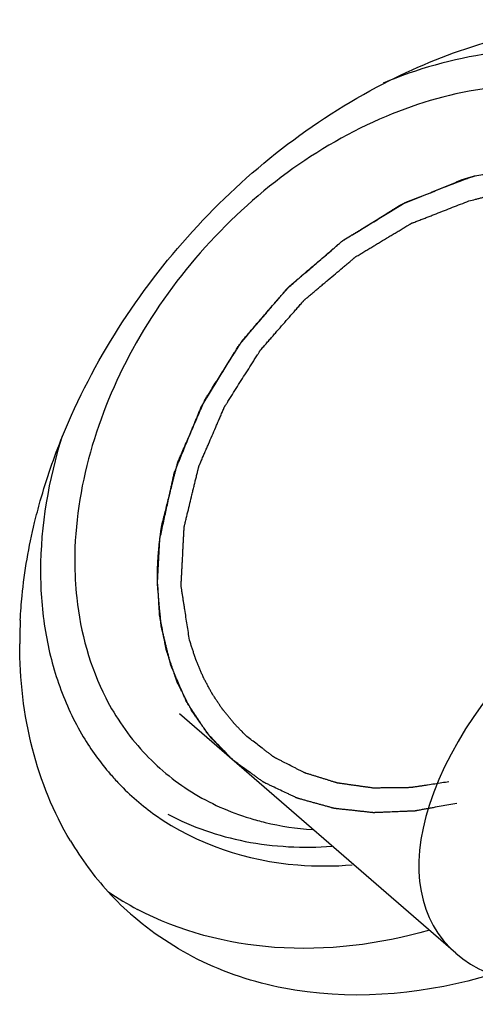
# Model space of a CAD drawing. Header units: millimetres. Extents: x 0 to 420, y 0 to 297.
# Tile 336 of 502: x 319.82 to 321.08, y 194.14 to 196.88. Entities that reach past the tile are written whole.
import ezdxf

# ---------------------------------------------------------------- set-up
doc = ezdxf.new("R2010")
doc.units = ezdxf.units.MM
doc.header["$LTSCALE"] = 23.1
doc.layers.get('0').update_dxf_attribs({"linetype": 'CONTINUOUS'})

msp = doc.modelspace()

# ---------------------------------------------------------------- linework, layer by layer
at = {"color": 7, "linetype": 'CONTINUOUS'}
for p, q in [((321.0667, 196.4418), (321.0839, 196.4466)), ((321.0311, 194.2837), (320.262, 194.9498))]:
    msp.add_line(p, q, dxfattribs=at)
at = {"color": 4, "linetype": 'CONTINUOUS'}
for p, q in [((321.0829, 196.4464), (321.0848, 196.4469)), ((320.2123, 195.4706), (320.2128, 195.4737))]:
    msp.add_line(p, q, dxfattribs=at)
at = {"color": 7, "linetype": 'CONTINUOUS'}
for centre, radius, start, end in [((321.1455, 195.1442), 1.3278, 177.124, 179.9888), ((320.6737, 195.3095), 0.6926, 207.0352, 214.675), ((320.649, 195.2926), 0.6627, 214.6896, 222.5587), ((320.6269, 195.2637), 0.7365, 210.8175, 220.8173), ((320.6072, 195.2475), 0.711, 220.8732, 223.7489), ((320.6065, 195.2469), 0.7101, 223.7526, 229.1639), ((320.6088, 195.2497), 0.7137, 229.1698, 234.5749), ((320.7103, 195.0436), 0.8746, 210.7335, 222.3554), ((320.6893, 195.0258), 0.847, 222.4239, 229.099), ((320.5472, 195.1682), 0.8618, 235.9098, 242.2022)]:
    msp.add_arc(centre, radius, start, end, dxfattribs=at)
msp.add_ellipse((321.8167, 194.9263), major_axis=(0.8323, 0.5913), ratio=0.527696, start_param=7.213223, end_param=10.208434, dxfattribs=at)
for points, knots in [([(320.8288, 196.7031), (320.997, 196.7899), (321.3452, 196.9048), (321.7166, 196.8604), (321.8712, 196.7947)], [0, 0, 0, 0, 0.529735, 1, 1, 1, 1]), ([(321.608, 196.7303), (321.5516, 196.7551), (321.2962, 196.8314), (321.0155, 196.7828), (320.8286, 196.7049)], [0, 0, 0, 0, 0.233443, 1, 1, 1, 1]), ([(319.9368, 195.7224), (320.0216, 195.9309), (320.2693, 196.3169), (320.6301, 196.6006), (320.8288, 196.7031)], [0, 0, 0, 0, 0.501604, 1, 1, 1, 1]), ([(321.6331, 196.5949), (321.5608, 196.6391), (321.3915, 196.7015), (321.1127, 196.7036), (320.8254, 196.6212), (320.5514, 196.4626), (320.3109, 196.2403), (320.0668, 195.894), (319.9707, 195.5783), (319.9707, 195.3749)], [0, 0, 0, 0, 0.105567, 0.218959, 0.342077, 0.473621, 0.61001, 0.746518, 1, 1, 1, 1]), ([(321.0839, 196.4466), (321.0913, 196.4481), (321.1059, 196.451), (321.1279, 196.4555), (321.1463, 196.4591), (321.1609, 196.4621), (321.1719, 196.4643), (321.1811, 196.4661), (321.1884, 196.4676), (321.193, 196.4685), (321.1967, 196.4692), (321.199, 196.4697), (321.2006, 196.47), (321.2015, 196.4702), (321.2024, 196.4702), (321.2036, 196.4703), (321.2054, 196.4704), (321.2077, 196.4705), (321.2114, 196.4707), (321.216, 196.471), (321.2215, 196.4713), (321.2289, 196.4718), (321.2417, 196.4725), (321.2601, 196.4736), (321.2785, 196.4747), (321.2914, 196.4755), (321.2988, 196.4759), (321.3043, 196.4762), (321.3089, 196.4765), (321.3126, 196.4767), (321.3149, 196.4768), (321.3167, 196.477), (321.3179, 196.477), (321.3188, 196.4771), (321.3197, 196.477), (321.3212, 196.4769), (321.3234, 196.4767), (321.327, 196.4763), (321.3314, 196.4759), (321.3384, 196.4753), (321.3472, 196.4744), (321.3578, 196.4734), (321.3684, 196.4724), (321.379, 196.4715), (321.3895, 196.4705), (321.4001, 196.4695), (321.4089, 196.4686), (321.416, 196.468), (321.4204, 196.4676), (321.4239, 196.4672), (321.4266, 196.467), (321.4288, 196.4668), (321.4303, 196.4666), (321.4312, 196.4665), (321.4319, 196.4665), (321.4325, 196.4663), (321.4333, 196.4661), (321.4348, 196.4657), (321.4368, 196.4652), (321.4393, 196.4645), (321.4426, 196.4636), (321.4467, 196.4625), (321.4533, 196.4608), (321.4616, 196.4586), (321.4715, 196.456), (321.4814, 196.4534), (321.4913, 196.4508), (321.5013, 196.4481), (321.5112, 196.4455), (321.5194, 196.4433), (321.526, 196.4416), (321.5302, 196.4405), (321.5335, 196.4396), (321.5355, 196.4391), (321.537, 196.4387), (321.5378, 196.4385), (321.5385, 196.4381), (321.5395, 196.4377), (321.541, 196.437), (321.5429, 196.4361), (321.5459, 196.4347), (321.5497, 196.4329), (321.5542, 196.4308), (321.5602, 196.428), (321.5708, 196.4232), (321.5859, 196.4162), (321.601, 196.4092), (321.6115, 196.4043), (321.6176, 196.4015), (321.6221, 196.3994), (321.6259, 196.3976), (321.6289, 196.3962), (321.6308, 196.3954), (321.6323, 196.3947), (321.6332, 196.3942), (321.634, 196.3939), (321.6347, 196.3934), (321.6359, 196.3926), (321.6376, 196.3914), (321.6403, 196.3894), (321.6437, 196.387), (321.6491, 196.3831), (321.656, 196.3783), (321.6641, 196.3725), (321.675, 196.3647), (321.6886, 196.355), (321.705, 196.3434), (321.7159, 196.3356), (321.7213, 196.3317)], [0, 0, 0, 0, 0.03125, 0.0625, 0.09375, 0.109375, 0.125, 0.140625, 0.148438, 0.15625, 0.160156, 0.164062, 0.166016, 0.166992, 0.167969, 0.169922, 0.171875, 0.175781, 0.179688, 0.1875, 0.195312, 0.203125, 0.21875, 0.25, 0.28125, 0.296875, 0.304688, 0.3125, 0.320312, 0.324219, 0.328125, 0.330078, 0.332031, 0.333008, 0.333984, 0.335938, 0.339844, 0.34375, 0.351562, 0.359375, 0.375, 0.390625, 0.40625, 0.421875, 0.4375, 0.453125, 0.46875, 0.476562, 0.484375, 0.488281, 0.492188, 0.496094, 0.498047, 0.499023, 0.5, 0.500977, 0.501953, 0.503906, 0.507812, 0.511719, 0.515625, 0.523438, 0.53125, 0.546875, 0.5625, 0.578125, 0.59375, 0.609375, 0.625, 0.640625, 0.648438, 0.65625, 0.660156, 0.664062, 0.666016, 0.666992, 0.667969, 0.669922, 0.671875, 0.675781, 0.679688, 0.6875, 0.695312, 0.703125, 0.71875, 0.75, 0.78125, 0.796875, 0.804688, 0.8125, 0.820312, 0.824219, 0.828125, 0.830078, 0.832031, 0.833008, 0.833984, 0.835938, 0.839844, 0.84375, 0.851562, 0.859375, 0.875, 0.890625, 0.90625, 0.9375, 0.96875, 1, 1, 1, 1]), ([(320.2074, 195.4357), (320.2103, 195.4492), (320.2162, 195.4762), (320.2235, 195.5099), (320.2294, 195.5369), (320.2331, 195.5538), (320.236, 195.5673), (320.2382, 195.5774), (320.2404, 195.5875), (320.2422, 195.596), (320.2437, 195.6027), (320.2448, 195.6078), (320.2457, 195.612), (320.2465, 195.6154), (320.2469, 195.6175), (320.2473, 195.6192), (320.2475, 195.6201), (320.2476, 195.6207), (320.2478, 195.6212), (320.2481, 195.6219), (320.2487, 195.6233), (320.2495, 195.6254), (320.2509, 195.6288), (320.2526, 195.6329), (320.2553, 195.6396), (320.2587, 195.648), (320.2642, 195.6613), (320.271, 195.678), (320.2792, 195.698), (320.2874, 195.7181), (320.2942, 195.7348), (320.2997, 195.7481), (320.3038, 195.7581), (320.3079, 195.7682), (320.312, 195.7782), (320.3154, 195.7865), (320.3178, 195.7924), (320.3191, 195.7957), (320.3202, 195.7982), (320.321, 195.8003), (320.3217, 195.802), (320.3221, 195.803), (320.3224, 195.8038), (320.3229, 195.8046), (320.3238, 195.806), (320.3255, 195.8088), (320.3279, 195.8127), (320.3308, 195.8175), (320.3337, 195.8222), (320.3376, 195.8286), (320.3444, 195.8396), (320.3541, 195.8554), (320.3696, 195.8807), (320.3851, 195.906), (320.3986, 195.9282), (320.4064, 195.9408), (320.4122, 195.9503), (320.418, 195.9598), (320.4228, 195.9677), (320.426, 195.9729), (320.4274, 195.9752), (320.4282, 195.9764), (320.4288, 195.9774), (320.4294, 195.9781), (320.4303, 195.9792), (320.4317, 195.9808), (320.4341, 195.9837), (320.4371, 195.9872), (320.4408, 195.9915), (320.4456, 195.9972), (320.4517, 196.0043), (320.459, 196.0129), (320.4687, 196.0243), (320.4809, 196.0386), (320.4954, 196.0557), (320.51, 196.0728), (320.5222, 196.0871), (320.5319, 196.0985), (320.5392, 196.1071), (320.5452, 196.1142), (320.5501, 196.1199), (320.5537, 196.1242), (320.5568, 196.1278), (320.5592, 196.1306), (320.5606, 196.1322), (320.5615, 196.1333), (320.5621, 196.134), (320.563, 196.1347), (320.564, 196.1357), (320.5661, 196.1375), (320.5707, 196.1414), (320.5778, 196.1475), (320.5862, 196.1547), (320.5947, 196.162), (320.606, 196.1717), (320.6257, 196.1887), (320.6482, 196.2081), (320.6708, 196.2274), (320.6849, 196.2396), (320.6947, 196.248), (320.7004, 196.2529), (320.7046, 196.2565), (320.7088, 196.2602), (320.7123, 196.2632), (320.7148, 196.2653), (320.716, 196.2664), (320.7167, 196.267), (320.7175, 196.2674), (320.7185, 196.268), (320.7201, 196.269), (320.722, 196.2702), (320.7244, 196.2716), (320.7275, 196.2736), (320.733, 196.2769), (320.7409, 196.2817), (320.7503, 196.2875), (320.7598, 196.2932), (320.7692, 196.299), (320.7817, 196.3066), (320.7975, 196.3162), (320.8163, 196.3277), (320.8352, 196.3392), (320.8509, 196.3488), (320.8634, 196.3565), (320.8713, 196.3613), (320.8776, 196.3651), (320.8815, 196.3675), (320.8846, 196.3694), (320.8866, 196.3706), (320.888, 196.3715), (320.8887, 196.3719), (320.8891, 196.3722), (320.8897, 196.3724), (320.8906, 196.3727), (320.8922, 196.3734), (320.8942, 196.3742), (320.8975, 196.3754), (320.9015, 196.377), (320.9064, 196.3789), (320.9128, 196.3815), (320.9209, 196.3846), (320.9306, 196.3885), (320.9404, 196.3923), (320.9533, 196.3974), (320.9695, 196.4037), (320.9954, 196.4139), (321.0278, 196.4266), (321.0537, 196.4367), (321.0667, 196.4418)], [0, 0, 0, 0, 0.03125, 0.0625, 0.078125, 0.09375, 0.101562, 0.109375, 0.117188, 0.125, 0.128906, 0.132812, 0.136719, 0.138672, 0.140625, 0.141602, 0.142578, 0.142822, 0.143066, 0.143555, 0.144531, 0.146484, 0.148438, 0.152344, 0.15625, 0.164062, 0.171875, 0.1875, 0.203125, 0.21875, 0.234375, 0.242188, 0.25, 0.257812, 0.265625, 0.273438, 0.277344, 0.279297, 0.28125, 0.283203, 0.28418, 0.285156, 0.285645, 0.286133, 0.287109, 0.289062, 0.292969, 0.296875, 0.300781, 0.304688, 0.3125, 0.328125, 0.34375, 0.375, 0.390625, 0.398438, 0.40625, 0.414062, 0.421875, 0.425781, 0.426758, 0.427734, 0.428711, 0.429199, 0.429688, 0.431641, 0.433594, 0.4375, 0.441406, 0.445312, 0.453125, 0.460938, 0.46875, 0.484375, 0.5, 0.515625, 0.53125, 0.539062, 0.546875, 0.554688, 0.558594, 0.5625, 0.566406, 0.568359, 0.570312, 0.570801, 0.571289, 0.572266, 0.573242, 0.574219, 0.578125, 0.585938, 0.59375, 0.601562, 0.609375, 0.625, 0.65625, 0.671875, 0.6875, 0.695312, 0.699219, 0.703125, 0.707031, 0.710938, 0.712891, 0.713867, 0.714355, 0.714844, 0.71582, 0.716797, 0.71875, 0.720703, 0.722656, 0.726562, 0.734375, 0.742188, 0.75, 0.757812, 0.765625, 0.78125, 0.796875, 0.8125, 0.828125, 0.835938, 0.84375, 0.847656, 0.851562, 0.853516, 0.855469, 0.856445, 0.856934, 0.857178, 0.857422, 0.858398, 0.859375, 0.861328, 0.863281, 0.867188, 0.871094, 0.875, 0.882812, 0.890625, 0.898438, 0.90625, 0.921875, 0.9375, 0.96875, 1, 1, 1, 1]), ([(319.8591, 195.4821), (319.864, 195.5023), (319.8853, 195.5838), (319.9129, 195.6636), (319.9368, 195.7224)], [0, 0, 0, 0, 0.246515, 1, 1, 1, 1]), ([(319.8193, 195.2109), (319.8204, 195.2333), (319.8272, 195.3245), (319.8429, 195.415), (319.8591, 195.4821)], [0, 0, 0, 0, 0.245096, 1, 1, 1, 1]), ([(320.412, 194.8199), (320.4075, 194.8246), (320.3984, 194.8341), (320.3848, 194.8483), (320.3735, 194.8601), (320.3644, 194.8695), (320.3576, 194.8766), (320.3519, 194.8825), (320.3474, 194.8873), (320.3446, 194.8902), (320.3423, 194.8926), (320.3409, 194.8941), (320.3399, 194.8951), (320.3393, 194.8957), (320.3389, 194.8964), (320.3383, 194.8973), (320.3374, 194.8987), (320.3363, 194.9004), (320.3345, 194.9032), (320.3322, 194.9067), (320.3294, 194.9108), (320.3258, 194.9164), (320.3194, 194.9261), (320.3103, 194.94), (320.3012, 194.9539), (320.2948, 194.9636), (320.2911, 194.9692), (320.2884, 194.9734), (320.2861, 194.9768), (320.2843, 194.9796), (320.2832, 194.9814), (320.2822, 194.9827), (320.2817, 194.9836), (320.2812, 194.9843), (320.2808, 194.9851), (320.2803, 194.9865), (320.2794, 194.9884), (320.2781, 194.9915), (320.2764, 194.9955), (320.2737, 195.0017), (320.2703, 195.0096), (320.2663, 195.019), (320.2622, 195.0284), (320.2582, 195.0378), (320.2542, 195.0473), (320.2501, 195.0567), (320.2468, 195.0645), (320.2441, 195.0708), (320.2424, 195.0747), (320.241, 195.0779), (320.24, 195.0802), (320.2392, 195.0822), (320.2386, 195.0835), (320.2383, 195.0843), (320.238, 195.0849), (320.2379, 195.0856), (320.2376, 195.0864), (320.2373, 195.0879), (320.2367, 195.0901), (320.2361, 195.0927), (320.2353, 195.0961), (320.2342, 195.1004), (320.2325, 195.1073), (320.2304, 195.1159), (320.2279, 195.1262), (320.2254, 195.1365), (320.2228, 195.1468), (320.2203, 195.1571), (320.2178, 195.1674), (320.2157, 195.176), (320.214, 195.1829), (320.2129, 195.1872), (320.2121, 195.1906), (320.2116, 195.1928), (320.2112, 195.1943), (320.211, 195.1951), (320.211, 195.1961), (320.2108, 195.1972), (320.2107, 195.199), (320.2105, 195.2013), (320.2102, 195.205), (320.2098, 195.2096), (320.2093, 195.2151), (320.2086, 195.2224), (320.2075, 195.2353), (320.2059, 195.2536), (320.2043, 195.272), (320.2032, 195.2848), (320.2025, 195.2921), (320.202, 195.2976), (320.2016, 195.3022), (320.2013, 195.3059), (320.2011, 195.3082), (320.2009, 195.31), (320.2009, 195.3112), (320.2007, 195.3121), (320.2008, 195.313), (320.2009, 195.3147), (320.201, 195.3171), (320.2012, 195.321), (320.2015, 195.3258), (320.2019, 195.3335), (320.2024, 195.3432), (320.203, 195.3547), (320.2039, 195.3702), (320.2049, 195.3895), (320.2061, 195.4126), (320.207, 195.428), (320.2074, 195.4357)], [0, 0, 0, 0, 0.03125, 0.0625, 0.09375, 0.109375, 0.125, 0.140625, 0.148438, 0.15625, 0.160156, 0.164062, 0.166016, 0.166992, 0.167969, 0.169922, 0.171875, 0.175781, 0.179688, 0.1875, 0.195312, 0.203125, 0.21875, 0.25, 0.28125, 0.296875, 0.304688, 0.3125, 0.320312, 0.324219, 0.328125, 0.330078, 0.332031, 0.333008, 0.333984, 0.335938, 0.339844, 0.34375, 0.351562, 0.359375, 0.375, 0.390625, 0.40625, 0.421875, 0.4375, 0.453125, 0.46875, 0.476562, 0.484375, 0.488281, 0.492188, 0.496094, 0.498047, 0.499023, 0.5, 0.500977, 0.501953, 0.503906, 0.507812, 0.511719, 0.515625, 0.523438, 0.53125, 0.546875, 0.5625, 0.578125, 0.59375, 0.609375, 0.625, 0.640625, 0.648438, 0.65625, 0.660156, 0.664062, 0.666016, 0.666992, 0.667969, 0.669922, 0.671875, 0.675781, 0.679688, 0.6875, 0.695312, 0.703125, 0.71875, 0.75, 0.78125, 0.796875, 0.804688, 0.8125, 0.820312, 0.824219, 0.828125, 0.830078, 0.832031, 0.833008, 0.833984, 0.835938, 0.839844, 0.84375, 0.851562, 0.859375, 0.875, 0.890625, 0.90625, 0.9375, 0.96875, 1, 1, 1, 1]), ([(319.9707, 195.3749), (319.9707, 195.3407), (319.9774, 195.2103), (320.013, 195.0806), (320.0568, 194.9947)], [0, 0, 0, 0, 0.261869, 1, 1, 1, 1]), ([(319.9586, 194.5967), (319.9114, 194.6758), (319.8392, 194.8551), (319.8176, 195.0464), (319.8176, 195.1445)], [0, 0, 0, 0, 0.484176, 1, 1, 1, 1]), ([(320.1609, 194.8444), (320.2004, 194.8015), (320.2924, 194.7252), (320.4013, 194.6766), (320.4582, 194.6593)], [0, 0, 0, 0, 0.495498, 1, 1, 1, 1]), ([(321.0334, 194.7008), (321.0261, 194.6995), (321.0115, 194.6968), (320.9895, 194.6928), (320.9712, 194.6895), (320.9566, 194.6868), (320.9456, 194.6848), (320.9364, 194.6832), (320.9291, 194.6818), (320.9245, 194.681), (320.9209, 194.6803), (320.9186, 194.6799), (320.917, 194.6796), (320.9161, 194.6795), (320.9152, 194.6795), (320.9141, 194.6794), (320.9123, 194.6794), (320.91, 194.6793), (320.9065, 194.6791), (320.902, 194.6789), (320.8966, 194.6787), (320.8895, 194.6784), (320.877, 194.6779), (320.8591, 194.6772), (320.8412, 194.6764), (320.8287, 194.6759), (320.8216, 194.6756), (320.8162, 194.6754), (320.8118, 194.6752), (320.8082, 194.6751), (320.806, 194.675), (320.8042, 194.6749), (320.8031, 194.6749), (320.8022, 194.6748), (320.8013, 194.6749), (320.7998, 194.675), (320.7977, 194.6753), (320.7942, 194.6756), (320.79, 194.6761), (320.7831, 194.6769), (320.7746, 194.6778), (320.7643, 194.6789), (320.754, 194.68), (320.7438, 194.6812), (320.7335, 194.6823), (320.7233, 194.6834), (320.7147, 194.6843), (320.7079, 194.6851), (320.7036, 194.6855), (320.7002, 194.6859), (320.6976, 194.6862), (320.6955, 194.6864), (320.694, 194.6866), (320.6931, 194.6867), (320.6925, 194.6867), (320.6919, 194.6869), (320.6911, 194.6871), (320.6897, 194.6875), (320.6877, 194.6881), (320.6853, 194.6888), (320.6821, 194.6896), (320.6781, 194.6908), (320.6717, 194.6925), (320.6636, 194.6948), (320.654, 194.6974), (320.6444, 194.7001), (320.6348, 194.7027), (320.6252, 194.7054), (320.6156, 194.7081), (320.6076, 194.7103), (320.6012, 194.7121), (320.5972, 194.7132), (320.5939, 194.7141), (320.5919, 194.7146), (320.5905, 194.715), (320.5898, 194.7152), (320.589, 194.7156), (320.5881, 194.716), (320.5866, 194.7167), (320.5848, 194.7176), (320.5819, 194.719), (320.5782, 194.7207), (320.5738, 194.7228), (320.568, 194.7256), (320.5577, 194.7304), (320.5431, 194.7373), (320.5284, 194.7443), (320.5182, 194.7491), (320.5123, 194.7519), (320.5079, 194.754), (320.5043, 194.7557), (320.5014, 194.7571), (320.4995, 194.758), (320.4981, 194.7586), (320.4972, 194.7591), (320.4964, 194.7594), (320.4957, 194.7599), (320.4946, 194.7607), (320.4929, 194.7619), (320.4903, 194.7638), (320.487, 194.7661), (320.4818, 194.7699), (320.4752, 194.7746), (320.4673, 194.7803), (320.4568, 194.7878), (320.4436, 194.7972), (320.4278, 194.8085), (320.4173, 194.8161), (320.412, 194.8199)], [0, 0, 0, 0, 0.03125, 0.0625, 0.09375, 0.109375, 0.125, 0.140625, 0.148438, 0.15625, 0.160156, 0.164062, 0.166016, 0.166992, 0.167969, 0.169922, 0.171875, 0.175781, 0.179688, 0.1875, 0.195312, 0.203125, 0.21875, 0.25, 0.28125, 0.296875, 0.304688, 0.3125, 0.320312, 0.324219, 0.328125, 0.330078, 0.332031, 0.333008, 0.333984, 0.335938, 0.339844, 0.34375, 0.351562, 0.359375, 0.375, 0.390625, 0.40625, 0.421875, 0.4375, 0.453125, 0.46875, 0.476562, 0.484375, 0.488281, 0.492188, 0.496094, 0.498047, 0.499023, 0.5, 0.500977, 0.501953, 0.503906, 0.507812, 0.511719, 0.515625, 0.523438, 0.53125, 0.546875, 0.5625, 0.578125, 0.59375, 0.609375, 0.625, 0.640625, 0.648438, 0.65625, 0.660156, 0.664062, 0.666016, 0.666992, 0.667969, 0.669922, 0.671875, 0.675781, 0.679688, 0.6875, 0.695312, 0.703125, 0.71875, 0.75, 0.78125, 0.796875, 0.804688, 0.8125, 0.820312, 0.824219, 0.828125, 0.830078, 0.832031, 0.833008, 0.833984, 0.835938, 0.839844, 0.84375, 0.851562, 0.859375, 0.875, 0.890625, 0.90625, 0.9375, 0.96875, 1, 1, 1, 1]), ([(320.1951, 194.6681), (320.309, 194.587), (320.5019, 194.5241), (320.6923, 194.5258), (320.7427, 194.5298)], [0, 0, 0, 0, 0.734545, 1, 1, 1, 1]), ([(320.2299, 194.6707), (320.297, 194.635), (320.4475, 194.5832), (320.6058, 194.5758), (320.6862, 194.5815)], [0, 0, 0, 0, 0.485349, 1, 1, 1, 1]), ([(320.4582, 194.6593), (320.472, 194.655), (320.529, 194.6395), (320.5877, 194.6308), (320.6322, 194.6278)], [0, 0, 0, 0, 0.2457, 1, 1, 1, 1]), ([(320.9571, 194.3476), (320.818, 194.3085), (320.5381, 194.2721), (320.2619, 194.3444), (320.1453, 194.4059)], [0, 0, 0, 0, 0.523054, 1, 1, 1, 1]), ([(321.1309, 194.2246), (320.9555, 194.1721), (320.6771, 194.1425), (320.3387, 194.2416), (320.1964, 194.3322), (320.1347, 194.3856)], [0, 0, 0, 0, 0.524524, 0.766271, 1, 1, 1, 1])]:
    msp.add_open_spline(points, degree=3, knots=knots, dxfattribs=at)
at = {"color": 4, "linetype": 'CONTINUOUS'}
for points, knots in [([(320.2128, 195.4737), (320.216, 195.4865), (320.2225, 195.5122), (320.2305, 195.5443), (320.237, 195.5699), (320.241, 195.5859), (320.2443, 195.5988), (320.2467, 195.6084), (320.2491, 195.618), (320.2511, 195.626), (320.2528, 195.6324), (320.254, 195.6373), (320.255, 195.6413), (320.2558, 195.6445), (320.2563, 195.6465), (320.2567, 195.6481), (320.2569, 195.649), (320.2571, 195.6496), (320.2572, 195.65), (320.2575, 195.6507), (320.2582, 195.6521), (320.259, 195.6541), (320.2604, 195.6573), (320.2622, 195.6613), (320.265, 195.6677), (320.2685, 195.6758), (320.2741, 195.6886), (320.2811, 195.7047), (320.2895, 195.7239), (320.2979, 195.7432), (320.3063, 195.7624), (320.3132, 195.7785), (320.3188, 195.7913), (320.323, 195.801), (320.3265, 195.809), (320.329, 195.8146), (320.3304, 195.8178), (320.3314, 195.8202), (320.3323, 195.8222), (320.333, 195.8238), (320.3335, 195.8248), (320.3338, 195.8257), (320.3343, 195.8264), (320.3351, 195.8277), (320.3367, 195.8303), (320.3391, 195.834), (320.3419, 195.8385), (320.3448, 195.843), (320.3485, 195.8489), (320.3551, 195.8594), (320.3646, 195.8743), (320.3797, 195.8981), (320.3948, 195.9219), (320.408, 195.9428), (320.4156, 195.9547), (320.4212, 195.9636), (320.4269, 195.9726), (320.4316, 195.98), (320.4347, 195.9849), (320.4361, 195.9871), (320.4368, 195.9882), (320.4374, 195.9892), (320.438, 195.9898), (320.4389, 195.9909), (320.4402, 195.9924), (320.4426, 195.9952), (320.4456, 195.9986), (320.4491, 196.0027), (320.4539, 196.0082), (320.4598, 196.015), (320.4669, 196.0232), (320.4764, 196.0342), (320.4882, 196.0478), (320.5024, 196.0643), (320.5167, 196.0807), (320.5285, 196.0944), (320.538, 196.1053), (320.5451, 196.1135), (320.551, 196.1204), (320.5558, 196.1259), (320.5593, 196.13), (320.5623, 196.1334), (320.5647, 196.1361), (320.566, 196.1377), (320.5669, 196.1387), (320.5675, 196.1394), (320.5683, 196.1401), (320.5693, 196.141), (320.5713, 196.1427), (320.5757, 196.1464), (320.5824, 196.1521), (320.5904, 196.159), (320.5985, 196.1659), (320.6092, 196.1751), (320.6279, 196.1912), (320.6494, 196.2095), (320.6708, 196.2279), (320.6842, 196.2394), (320.6936, 196.2474), (320.6989, 196.252), (320.7029, 196.2554), (320.707, 196.2589), (320.7103, 196.2617), (320.7126, 196.2638), (320.7138, 196.2647), (320.7145, 196.2653), (320.7152, 196.2658), (320.7162, 196.2664), (320.7177, 196.2673), (320.7195, 196.2684), (320.7218, 196.2698), (320.7247, 196.2717), (320.7299, 196.2749), (320.7374, 196.2795), (320.7463, 196.285), (320.7582, 196.2924), (320.7731, 196.3016), (320.791, 196.3127), (320.8088, 196.3238), (320.8267, 196.3348), (320.8416, 196.344), (320.8535, 196.3514), (320.8609, 196.356), (320.8669, 196.3597), (320.8706, 196.362), (320.8736, 196.3639), (320.8755, 196.365), (320.8768, 196.3658), (320.8774, 196.3662), (320.8778, 196.3665), (320.8784, 196.3667), (320.8792, 196.367), (320.8808, 196.3677), (320.8827, 196.3685), (320.8859, 196.3698), (320.8898, 196.3713), (320.8944, 196.3733), (320.9006, 196.3758), (320.9084, 196.379), (320.9178, 196.3828), (320.9271, 196.3867), (320.9396, 196.3918), (320.9551, 196.3981), (320.98, 196.4083), (321.0112, 196.4211), (321.0361, 196.4313), (321.0485, 196.4364)], [0, 0, 0, 0, 0.03125, 0.0625, 0.078125, 0.09375, 0.101562, 0.109375, 0.117188, 0.125, 0.128906, 0.132812, 0.136719, 0.138672, 0.140625, 0.141602, 0.142578, 0.142822, 0.143066, 0.143555, 0.144531, 0.146484, 0.148438, 0.152344, 0.15625, 0.164062, 0.171875, 0.1875, 0.203125, 0.21875, 0.234375, 0.25, 0.257812, 0.265625, 0.273438, 0.277344, 0.279297, 0.28125, 0.283203, 0.28418, 0.285156, 0.285645, 0.286133, 0.287109, 0.289062, 0.292969, 0.296875, 0.300781, 0.304688, 0.3125, 0.328125, 0.34375, 0.375, 0.390625, 0.398438, 0.40625, 0.414062, 0.421875, 0.425781, 0.426758, 0.427734, 0.428711, 0.429199, 0.429688, 0.431641, 0.433594, 0.4375, 0.441406, 0.445312, 0.453125, 0.460938, 0.46875, 0.484375, 0.5, 0.515625, 0.53125, 0.539062, 0.546875, 0.554688, 0.558594, 0.5625, 0.566406, 0.568359, 0.570312, 0.570801, 0.571289, 0.572266, 0.573242, 0.574219, 0.578125, 0.585938, 0.59375, 0.601562, 0.609375, 0.625, 0.65625, 0.671875, 0.6875, 0.695312, 0.699219, 0.703125, 0.707031, 0.710938, 0.712891, 0.713867, 0.714355, 0.714844, 0.71582, 0.716797, 0.71875, 0.720703, 0.722656, 0.726562, 0.734375, 0.742188, 0.75, 0.765625, 0.78125, 0.796875, 0.8125, 0.828125, 0.835938, 0.84375, 0.847656, 0.851562, 0.853516, 0.855469, 0.856445, 0.856934, 0.857178, 0.857422, 0.858398, 0.859375, 0.861328, 0.863281, 0.867188, 0.871094, 0.875, 0.882812, 0.890625, 0.898438, 0.90625, 0.921875, 0.9375, 0.96875, 1, 1, 1, 1]), ([(321.0485, 196.4364), (321.0489, 196.4365), (321.0495, 196.4367), (321.0502, 196.4369), (321.0507, 196.4371), (321.0511, 196.4372), (321.0513, 196.4373), (321.0515, 196.4373), (321.0516, 196.4373), (321.0518, 196.4374), (321.052, 196.4375), (321.0526, 196.4376), (321.0534, 196.4379), (321.0546, 196.4382), (321.0557, 196.4386), (321.0572, 196.439), (321.0599, 196.4398), (321.0636, 196.441), (321.0674, 196.442), (321.0704, 196.4429), (321.0723, 196.4434), (321.0738, 196.4439), (321.0748, 196.4441), (321.0755, 196.4443), (321.0764, 196.4446), (321.078, 196.445), (321.0802, 196.4456), (321.082, 196.4461), (321.0829, 196.4464)], [0, 0, 0, 0, 0.0625, 0.09375, 0.125, 0.140625, 0.15625, 0.164062, 0.167969, 0.171875, 0.179688, 0.1875, 0.21875, 0.25, 0.28125, 0.3125, 0.375, 0.5, 0.625, 0.6875, 0.75, 0.78125, 0.8125, 0.828125, 0.84375, 0.875, 0.9375, 1, 1, 1, 1]), ([(320.2075, 195.4367), (320.2076, 195.4371), (320.2076, 195.4377), (320.2077, 195.4385), (320.2078, 195.439), (320.2078, 195.4394), (320.2079, 195.4396), (320.2079, 195.4398), (320.2079, 195.4399), (320.2079, 195.4401), (320.208, 195.4403), (320.208, 195.4409), (320.2082, 195.4418), (320.2083, 195.443), (320.2085, 195.4441), (320.2087, 195.4457), (320.209, 195.4484), (320.2095, 195.4523), (320.2102, 195.457), (320.2108, 195.4609), (320.2112, 195.4636), (320.2114, 195.4652), (320.2118, 195.4673), (320.212, 195.4691), (320.2123, 195.4706)], [0, 0, 0, 0, 0.0625, 0.09375, 0.125, 0.140625, 0.15625, 0.164062, 0.167969, 0.171875, 0.179688, 0.1875, 0.21875, 0.25, 0.28125, 0.3125, 0.375, 0.5, 0.625, 0.75, 0.8125, 0.84375, 0.875, 1, 1, 1, 1]), ([(320.2006, 195.3258), (320.2007, 195.3303), (320.2008, 195.336), (320.2008, 195.3428), (320.2009, 195.3474), (320.2011, 195.3531), (320.2013, 195.36), (320.2016, 195.3669), (320.202, 195.3738), (320.2023, 195.3807), (320.2029, 195.3876), (320.2033, 195.3945), (320.2039, 195.4015), (320.2045, 195.4084), (320.2051, 195.4142), (320.2055, 195.4189), (320.2061, 195.4237), (320.2067, 195.4296), (320.2073, 195.4344), (320.2075, 195.4367)], [0, 0, 0, 0, 0.125, 0.15625, 0.1875, 0.25, 0.3125, 0.375, 0.4375, 0.5, 0.5625, 0.625, 0.6875, 0.75, 0.8125, 0.84375, 0.875, 0.9375, 1, 1, 1, 1]), ([(320.412, 194.8199), (320.4042, 194.8278), (320.3925, 194.8397), (320.3788, 194.8536), (320.371, 194.8615), (320.3651, 194.8675), (320.3602, 194.8724), (320.3563, 194.8764), (320.3539, 194.8789), (320.3519, 194.8808), (320.3507, 194.8821), (320.3498, 194.8829), (320.3494, 194.8835), (320.349, 194.884), (320.3485, 194.8847), (320.3472, 194.8865), (320.3454, 194.889), (320.3429, 194.8925), (320.3405, 194.8959), (320.3372, 194.9005), (320.3315, 194.9085), (320.3233, 194.9199), (320.3151, 194.9314), (320.3093, 194.9394), (320.3061, 194.9439), (320.3036, 194.9474), (320.3011, 194.9508), (320.2993, 194.9534), (320.2981, 194.9551), (320.2976, 194.9558), (320.2971, 194.9564), (320.2968, 194.957), (320.2962, 194.9581), (320.2954, 194.9597), (320.2941, 194.9623), (320.2925, 194.9655), (320.2899, 194.9706), (320.2867, 194.977), (320.2827, 194.9847), (320.2788, 194.9923), (320.2749, 195), (320.271, 195.0077), (320.2671, 195.0154), (320.2639, 195.0218), (320.2613, 195.0269), (320.2597, 195.0301), (320.2584, 195.0327), (320.2574, 195.0346), (320.2566, 195.0362), (320.256, 195.0373), (320.2557, 195.0379), (320.2554, 195.0384), (320.2553, 195.039), (320.255, 195.0396), (320.2546, 195.0409), (320.254, 195.0426), (320.2533, 195.0447), (320.2524, 195.0475), (320.2512, 195.051), (320.2493, 195.0566), (320.247, 195.0636), (320.2441, 195.072), (320.2413, 195.0804), (320.2385, 195.0887), (320.2356, 195.0971), (320.2328, 195.1055), (320.2304, 195.1125), (320.2286, 195.1181), (320.2274, 195.1216), (320.2264, 195.1244), (320.2258, 195.1261), (320.2254, 195.1274), (320.2252, 195.1281), (320.2251, 195.1288), (320.2249, 195.1298), (320.2245, 195.132), (320.2238, 195.1354), (320.223, 195.1399), (320.2221, 195.1444), (320.221, 195.1503), (320.2189, 195.1608), (320.2161, 195.1758), (320.2132, 195.1907), (320.2112, 195.2012), (320.2101, 195.2072), (320.2092, 195.2117), (320.2083, 195.2162), (320.2077, 195.2195), (320.2073, 195.2218), (320.2071, 195.2227), (320.2069, 195.2235), (320.2069, 195.2243), (320.2068, 195.2257), (320.2067, 195.2276), (320.2065, 195.2308), (320.2062, 195.2348), (320.2058, 195.2412), (320.2053, 195.2492), (320.2047, 195.2588), (320.204, 195.2715), (320.2026, 195.2939), (320.2014, 195.313), (320.2006, 195.3258)], [0, 0, 0, 0, 0.0625, 0.09375, 0.109375, 0.125, 0.140625, 0.148438, 0.15625, 0.160156, 0.164062, 0.166016, 0.166992, 0.167969, 0.169922, 0.171875, 0.179688, 0.1875, 0.195312, 0.203125, 0.21875, 0.25, 0.28125, 0.296875, 0.304688, 0.3125, 0.320312, 0.328125, 0.330078, 0.332031, 0.333008, 0.333984, 0.335938, 0.339844, 0.34375, 0.351562, 0.359375, 0.375, 0.390625, 0.40625, 0.421875, 0.4375, 0.453125, 0.46875, 0.476562, 0.484375, 0.488281, 0.492188, 0.496094, 0.498047, 0.499023, 0.5, 0.500977, 0.501953, 0.503906, 0.507812, 0.511719, 0.515625, 0.523438, 0.53125, 0.546875, 0.5625, 0.578125, 0.59375, 0.609375, 0.625, 0.640625, 0.648438, 0.65625, 0.660156, 0.664062, 0.666016, 0.666992, 0.667969, 0.669922, 0.671875, 0.679688, 0.6875, 0.695312, 0.703125, 0.71875, 0.75, 0.78125, 0.796875, 0.804688, 0.8125, 0.820312, 0.828125, 0.830078, 0.832031, 0.833008, 0.833984, 0.835938, 0.839844, 0.84375, 0.851562, 0.859375, 0.875, 0.890625, 0.90625, 0.9375, 1, 1, 1, 1])]:
    msp.add_open_spline(points, degree=3, knots=knots, dxfattribs=at)
at = {"color": 2, "linetype": 'CONTINUOUS'}
for points, knots in [([(321.0667, 196.3769), (321.073, 196.3785), (321.0824, 196.3809), (321.095, 196.3841), (321.1028, 196.3862), (321.1091, 196.3878), (321.113, 196.3888), (321.1158, 196.3895), (321.1174, 196.3899), (321.119, 196.3902), (321.1211, 196.3906), (321.1261, 196.3916), (321.1335, 196.393), (321.1434, 196.3949), (321.1517, 196.3965), (321.1583, 196.3978), (321.1624, 196.3985), (321.1657, 196.3992), (321.1678, 196.3996), (321.1694, 196.3999), (321.171, 196.4001), (321.1737, 196.4005), (321.1776, 196.401), (321.1838, 196.4018), (321.1916, 196.4027), (321.1993, 196.4037), (321.2055, 196.4045), (321.2102, 196.4051), (321.2141, 196.4056), (321.2168, 196.4059), (321.2184, 196.4061), (321.2195, 196.4063), (321.2207, 196.4063), (321.2223, 196.4064), (321.2252, 196.4066), (321.2292, 196.4069), (321.2341, 196.4071), (321.2405, 196.4075), (321.2486, 196.408), (321.2567, 196.4085), (321.2632, 196.4089), (321.2672, 196.4091), (321.2701, 196.4093), (321.2717, 196.4094), (321.2733, 196.4093), (321.2753, 196.4093), (321.28, 196.4093), (321.2872, 196.4092), (321.2967, 196.4091), (321.3063, 196.409), (321.3134, 196.4089), (321.3182, 196.4088), (321.3202, 196.4088), (321.3218, 196.4088), (321.3233, 196.4087), (321.326, 196.4085), (321.3298, 196.4081), (321.336, 196.4076), (321.3436, 196.407), (321.3559, 196.4059), (321.365, 196.4052), (321.3712, 196.4046)], [0, 0, 0, 0, 0.0625, 0.09375, 0.125, 0.140625, 0.15625, 0.164062, 0.167969, 0.171875, 0.179688, 0.1875, 0.21875, 0.25, 0.28125, 0.296875, 0.3125, 0.320312, 0.328125, 0.332031, 0.335938, 0.34375, 0.359375, 0.375, 0.40625, 0.4375, 0.453125, 0.46875, 0.484375, 0.492188, 0.496094, 0.5, 0.503906, 0.507812, 0.515625, 0.53125, 0.546875, 0.5625, 0.59375, 0.625, 0.640625, 0.65625, 0.664062, 0.667969, 0.671875, 0.679688, 0.6875, 0.71875, 0.75, 0.78125, 0.8125, 0.820312, 0.828125, 0.832031, 0.835938, 0.84375, 0.859375, 0.875, 0.90625, 0.9375, 1, 1, 1, 1]), ([(320.29, 195.1552), (320.2878, 195.1694), (320.2845, 195.1905), (320.2801, 195.2188), (320.2774, 195.2364), (320.2752, 195.2505), (320.2735, 195.2611), (320.2719, 195.2717), (320.2705, 195.2805), (320.2694, 195.2876), (320.2686, 195.2929), (320.2679, 195.2973), (320.2673, 195.3008), (320.267, 195.303), (320.2667, 195.3048), (320.2665, 195.3059), (320.2666, 195.3069), (320.2666, 195.3078), (320.2667, 195.3095), (320.2669, 195.3119), (320.2671, 195.3158), (320.2673, 195.3206), (320.2677, 195.3283), (320.2682, 195.3379), (320.2688, 195.3494), (320.2694, 195.361), (320.2702, 195.3764), (320.271, 195.3918), (320.2718, 195.4071), (320.2724, 195.4187), (320.273, 195.4302), (320.2735, 195.4398), (320.2739, 195.4475), (320.2742, 195.4533), (320.2745, 195.4591), (320.2747, 195.4639), (320.2749, 195.4673), (320.275, 195.4689), (320.275, 195.4699), (320.2753, 195.4709), (320.2756, 195.4721), (320.276, 195.4741), (320.2766, 195.4766), (320.2774, 195.4795), (320.2783, 195.4835), (320.28, 195.4904), (320.2824, 195.5003), (320.2862, 195.516), (320.291, 195.5358), (320.2958, 195.5555), (320.2996, 195.5713), (320.3025, 195.5832), (320.3054, 195.595), (320.3082, 195.6069), (320.3106, 195.6167), (320.3123, 195.6236), (320.3133, 195.6276), (320.314, 195.6305), (320.3147, 195.6335), (320.3152, 195.6357), (320.3156, 195.6372), (320.3158, 195.638), (320.316, 195.6387), (320.3164, 195.6397), (320.3169, 195.6409), (320.3178, 195.6428), (320.3188, 195.6452), (320.3205, 195.6491), (320.3226, 195.654), (320.3251, 195.6598), (320.3285, 195.6676), (320.3326, 195.6773), (320.3377, 195.689), (320.3444, 195.7045), (320.3528, 195.724), (320.3611, 195.7434), (320.3678, 195.759), (320.3729, 195.7706), (320.3771, 195.7804), (320.3804, 195.7881), (320.3829, 195.794), (320.3848, 195.7984), (320.3861, 195.8013), (320.3866, 195.8025), (320.387, 195.8035), (320.3874, 195.8044), (320.3882, 195.8056), (320.389, 195.8069), (320.3902, 195.8088), (320.3917, 195.8111), (320.3934, 195.8138), (320.3957, 195.8175), (320.3986, 195.8221), (320.4033, 195.8294), (320.4114, 195.8423), (320.4231, 195.8606), (320.437, 195.8826), (320.451, 195.9046), (320.4626, 195.923), (320.4708, 195.9358), (320.4754, 195.9432), (320.4783, 195.9478), (320.4806, 195.9514), (320.4824, 195.9542), (320.4838, 195.9565), (320.485, 195.9583), (320.4859, 195.9597), (320.4866, 195.9609), (320.4873, 195.9617), (320.488, 195.9625), (320.4889, 195.9635), (320.4911, 195.966), (320.4943, 195.9697), (320.4987, 195.9747), (320.5044, 195.9813), (320.5116, 195.9895), (320.5203, 195.9994), (320.5318, 196.0126), (320.5462, 196.0291), (320.5635, 196.0489), (320.5779, 196.0654), (320.588, 196.077), (320.5938, 196.0836), (320.5981, 196.0885), (320.6017, 196.0927), (320.6046, 196.096), (320.6064, 196.098), (320.6078, 196.0997), (320.6087, 196.1007), (320.6094, 196.1016), (320.6102, 196.1023), (320.6117, 196.1035), (320.6138, 196.1052), (320.6171, 196.108), (320.6212, 196.1115), (320.6279, 196.1171), (320.6362, 196.1241), (320.6461, 196.1325), (320.6561, 196.1409), (320.666, 196.1493), (320.6793, 196.1605), (320.6959, 196.1745), (320.7125, 196.1885), (320.7258, 196.1996), (320.7341, 196.2066), (320.7399, 196.2115), (320.7432, 196.2143), (320.7457, 196.2164), (320.7478, 196.2182), (320.7494, 196.2196), (320.7505, 196.2204), (320.7513, 196.2212), (320.7522, 196.2217), (320.7538, 196.2226), (320.757, 196.2245), (320.7615, 196.2273), (320.7669, 196.2305), (320.7724, 196.2338), (320.7796, 196.2382), (320.7887, 196.2436), (320.7995, 196.2502), (320.8104, 196.2567), (320.8249, 196.2654), (320.8393, 196.2741), (320.8538, 196.2828), (320.8647, 196.2894), (320.8756, 196.2959), (320.8846, 196.3014), (320.8919, 196.3057), (320.8964, 196.3085), (320.9, 196.3106), (320.9023, 196.312), (320.9039, 196.313), (320.9048, 196.3135), (320.9057, 196.3141), (320.9068, 196.3145), (320.9087, 196.3153), (320.9111, 196.3162), (320.9149, 196.3176), (320.9196, 196.3195), (320.9252, 196.3217), (320.9328, 196.3246), (320.9422, 196.3283), (320.9535, 196.3327), (320.9648, 196.3371), (320.9799, 196.343), (320.9988, 196.3504), (321.0289, 196.3622), (321.0516, 196.371), (321.0667, 196.3769)], [0, 0, 0, 0, 0.03125, 0.046875, 0.0625, 0.070312, 0.078125, 0.085938, 0.09375, 0.097656, 0.101562, 0.105469, 0.107422, 0.109375, 0.110352, 0.111328, 0.111816, 0.112305, 0.113281, 0.115234, 0.117188, 0.121094, 0.125, 0.132812, 0.140625, 0.148438, 0.15625, 0.171875, 0.179688, 0.1875, 0.195312, 0.203125, 0.207031, 0.210938, 0.214844, 0.21875, 0.220703, 0.22168, 0.222168, 0.222656, 0.223633, 0.224609, 0.226562, 0.228516, 0.230469, 0.234375, 0.242188, 0.25, 0.265625, 0.28125, 0.289062, 0.296875, 0.304688, 0.3125, 0.320312, 0.324219, 0.326172, 0.328125, 0.330078, 0.332031, 0.33252, 0.333008, 0.333496, 0.333984, 0.334961, 0.335938, 0.337891, 0.339844, 0.34375, 0.347656, 0.351562, 0.359375, 0.367188, 0.375, 0.390625, 0.40625, 0.414062, 0.421875, 0.429688, 0.433594, 0.4375, 0.441406, 0.442383, 0.443359, 0.443848, 0.444336, 0.445312, 0.446289, 0.447266, 0.449219, 0.451172, 0.453125, 0.457031, 0.460938, 0.46875, 0.484375, 0.5, 0.515625, 0.53125, 0.539062, 0.542969, 0.546875, 0.548828, 0.550781, 0.552734, 0.553711, 0.554688, 0.555664, 0.556152, 0.556641, 0.557617, 0.558594, 0.5625, 0.566406, 0.570312, 0.578125, 0.585938, 0.59375, 0.609375, 0.625, 0.640625, 0.648438, 0.652344, 0.65625, 0.660156, 0.662109, 0.664062, 0.665039, 0.666016, 0.666504, 0.666992, 0.667969, 0.669922, 0.671875, 0.675781, 0.679688, 0.6875, 0.695312, 0.703125, 0.710938, 0.71875, 0.734375, 0.75, 0.757812, 0.765625, 0.769531, 0.771484, 0.773438, 0.775391, 0.776367, 0.777344, 0.777832, 0.77832, 0.779297, 0.78125, 0.785156, 0.789062, 0.792969, 0.796875, 0.804688, 0.8125, 0.820312, 0.828125, 0.84375, 0.851562, 0.859375, 0.867188, 0.875, 0.878906, 0.882812, 0.884766, 0.886719, 0.887695, 0.888184, 0.888672, 0.889648, 0.890625, 0.892578, 0.894531, 0.898438, 0.902344, 0.90625, 0.914062, 0.921875, 0.929688, 0.9375, 0.953125, 0.96875, 1, 1, 1, 1]), ([(320.4494, 194.887), (320.445, 194.8915), (320.4383, 194.8983), (320.4293, 194.9074), (320.4237, 194.9131), (320.4193, 194.9176), (320.4165, 194.9204), (320.4145, 194.9224), (320.4134, 194.9235), (320.4124, 194.9248), (320.4112, 194.9264), (320.4092, 194.9288), (320.4066, 194.9319), (320.4026, 194.9369), (320.3976, 194.9431), (320.3925, 194.9493), (320.3885, 194.9543), (320.386, 194.9574), (320.384, 194.9599), (320.3827, 194.9615), (320.3817, 194.9627), (320.3808, 194.964), (320.3792, 194.9664), (320.377, 194.9697), (320.3743, 194.9738), (320.3716, 194.9778), (320.3681, 194.9832), (320.3645, 194.9886), (320.3609, 194.994), (320.3583, 194.998), (320.356, 195.0014), (320.3545, 195.0037), (320.3536, 195.0051), (320.3529, 195.0061), (320.3523, 195.0072), (320.3515, 195.0086), (320.3502, 195.0111), (320.3483, 195.0147), (320.3459, 195.019), (320.3429, 195.0248), (320.339, 195.032), (320.3351, 195.0392), (320.332, 195.045), (320.3301, 195.0486), (320.3288, 195.0511), (320.328, 195.0526), (320.3274, 195.0541), (320.3266, 195.056), (320.3253, 195.0591), (320.3236, 195.0629), (320.321, 195.069), (320.3178, 195.0767), (320.3146, 195.0843), (320.312, 195.0904), (320.3103, 195.0942), (320.3091, 195.0973), (320.3082, 195.0992), (320.3077, 195.1005), (320.3074, 195.1013), (320.3071, 195.1022), (320.3067, 195.1032), (320.3059, 195.1058), (320.3047, 195.1096), (320.3031, 195.1146), (320.3014, 195.1197), (320.2993, 195.1265), (320.2955, 195.1383), (320.2922, 195.1485), (320.29, 195.1552)], [0, 0, 0, 0, 0.0625, 0.09375, 0.125, 0.140625, 0.15625, 0.164062, 0.167969, 0.171875, 0.179688, 0.1875, 0.203125, 0.21875, 0.25, 0.28125, 0.296875, 0.3125, 0.320312, 0.328125, 0.332031, 0.335938, 0.34375, 0.359375, 0.375, 0.390625, 0.40625, 0.4375, 0.453125, 0.46875, 0.484375, 0.492188, 0.496094, 0.5, 0.503906, 0.507812, 0.515625, 0.53125, 0.546875, 0.5625, 0.59375, 0.625, 0.640625, 0.65625, 0.664062, 0.667969, 0.671875, 0.679688, 0.6875, 0.703125, 0.71875, 0.75, 0.78125, 0.796875, 0.8125, 0.820312, 0.828125, 0.832031, 0.833984, 0.835938, 0.839844, 0.84375, 0.859375, 0.875, 0.890625, 0.90625, 0.9375, 1, 1, 1, 1]), ([(321.0114, 194.7607), (320.9982, 194.7587), (320.9785, 194.7557), (320.9555, 194.7521), (320.9423, 194.7501), (320.9324, 194.7486), (320.9242, 194.7474), (320.9177, 194.7464), (320.9135, 194.7458), (320.9103, 194.7453), (320.9082, 194.745), (320.9068, 194.7447), (320.9059, 194.7446), (320.9051, 194.7446), (320.9041, 194.7446), (320.9016, 194.7446), (320.8979, 194.7445), (320.893, 194.7445), (320.8881, 194.7444), (320.8815, 194.7443), (320.87, 194.7442), (320.8536, 194.744), (320.8372, 194.7438), (320.8257, 194.7437), (320.8192, 194.7436), (320.8142, 194.7435), (320.8093, 194.7435), (320.8056, 194.7434), (320.8032, 194.7434), (320.8021, 194.7434), (320.8013, 194.7433), (320.8005, 194.7434), (320.7992, 194.7436), (320.7972, 194.7439), (320.7941, 194.7444), (320.7902, 194.7449), (320.7839, 194.7458), (320.7761, 194.7469), (320.7667, 194.7482), (320.7573, 194.7495), (320.7479, 194.7509), (320.7385, 194.7522), (320.7292, 194.7535), (320.7213, 194.7546), (320.7151, 194.7555), (320.7112, 194.7561), (320.708, 194.7565), (320.7057, 194.7568), (320.7037, 194.7571), (320.7024, 194.7573), (320.7016, 194.7574), (320.701, 194.7575), (320.7005, 194.7577), (320.6998, 194.7579), (320.6985, 194.7583), (320.6967, 194.7588), (320.6946, 194.7595), (320.6918, 194.7604), (320.6882, 194.7615), (320.6825, 194.7632), (320.6754, 194.7655), (320.6669, 194.7681), (320.6583, 194.7708), (320.6498, 194.7734), (320.6412, 194.7761), (320.6327, 194.7787), (320.6256, 194.781), (320.6199, 194.7827), (320.6164, 194.7838), (320.6135, 194.7847), (320.6117, 194.7853), (320.6105, 194.7857), (320.6098, 194.7859), (320.6091, 194.7863), (320.6083, 194.7867), (320.6063, 194.7877), (320.6033, 194.7892), (320.5993, 194.7913), (320.5953, 194.7933), (320.59, 194.796), (320.5807, 194.8008), (320.5674, 194.8076), (320.5541, 194.8144), (320.5448, 194.8191), (320.5395, 194.8219), (320.5355, 194.8239), (320.5322, 194.8256), (320.5295, 194.827), (320.5278, 194.8278), (320.5265, 194.8285), (320.5257, 194.8289), (320.525, 194.8292), (320.5244, 194.8297), (320.5234, 194.8305), (320.5219, 194.8316), (320.5196, 194.8334), (320.5166, 194.8356), (320.5119, 194.8392), (320.506, 194.8437), (320.4989, 194.8492), (320.4895, 194.8564), (320.4777, 194.8654), (320.4636, 194.8762), (320.4541, 194.8834), (320.4494, 194.887)], [0, 0, 0, 0, 0.0625, 0.09375, 0.109375, 0.125, 0.140625, 0.148438, 0.15625, 0.160156, 0.164062, 0.166016, 0.166992, 0.167969, 0.169922, 0.171875, 0.179688, 0.1875, 0.195312, 0.203125, 0.21875, 0.25, 0.28125, 0.296875, 0.304688, 0.3125, 0.320312, 0.328125, 0.330078, 0.332031, 0.333008, 0.333984, 0.335938, 0.339844, 0.34375, 0.351562, 0.359375, 0.375, 0.390625, 0.40625, 0.421875, 0.4375, 0.453125, 0.46875, 0.476562, 0.484375, 0.488281, 0.492188, 0.496094, 0.498047, 0.499023, 0.5, 0.500977, 0.501953, 0.503906, 0.507812, 0.511719, 0.515625, 0.523438, 0.53125, 0.546875, 0.5625, 0.578125, 0.59375, 0.609375, 0.625, 0.640625, 0.648438, 0.65625, 0.660156, 0.664062, 0.666016, 0.666992, 0.667969, 0.669922, 0.671875, 0.679688, 0.6875, 0.695312, 0.703125, 0.71875, 0.75, 0.78125, 0.796875, 0.804688, 0.8125, 0.820312, 0.824219, 0.828125, 0.830078, 0.832031, 0.833008, 0.833984, 0.835938, 0.839844, 0.84375, 0.851562, 0.859375, 0.875, 0.890625, 0.90625, 0.9375, 0.96875, 1, 1, 1, 1])]:
    msp.add_open_spline(points, degree=3, knots=knots, dxfattribs=at)
at = {"color": 7, "linetype": 'CONTINUOUS'}
for points in [[(319.9357, 195.7225), (319.8977, 195.6017), (319.8755, 195.474), (319.8755, 195.3474)], [(319.8755, 195.3474), (319.8755, 195.291), (319.8799, 195.2343), (319.8893, 195.1786)], [(319.8893, 195.1786), (319.898, 195.1267), (319.9111, 195.0752), (319.9289, 195.0256)], [(319.9289, 195.0256), (319.9462, 194.9773), (319.9681, 194.9304), (319.9944, 194.8863)]]:
    msp.add_open_spline(points, degree=3, dxfattribs=at)

doc.saveas('drawing.dxf')
